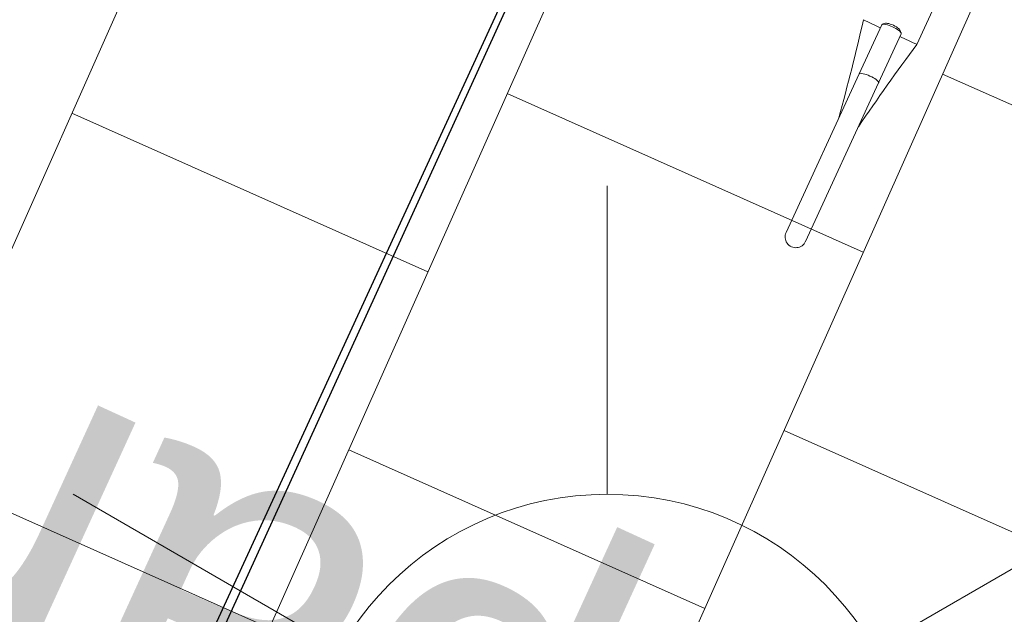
# Model space of a CAD drawing. Header units: metres. Extents: x 134157 to 138734, y 451157 to 455772.
# Tile 864 of 1056: x 136721.112 to 136722.123, y 454288.936 to 454289.546. Entities that reach past the tile are written whole.
import ezdxf
from ezdxf import colors
from ezdxf.entities.mleader import LeaderData, LeaderLine
from ezdxf.math import Vec2, Vec3

# ---------------------------------------------------------------- set-up
doc = ezdxf.new("R2010")
doc.units = ezdxf.units.M
doc.layers.add('-DR-alg-hulplijnen', color=210, linetype='Continuous', plot=False)
doc.layers.add('-DR-alg-hulplijnen aandachtspunten', color=210, linetype='Continuous', plot=False)
doc.layers.add('-DR-alg-hulplijnen kantverharding asflast nieuwe fietsstraat', color=7, linetype='Continuous', true_color=0xff9429, plot=False)
doc.layers.add('-DR-bs-inr-lichtmast', color=253, linetype='Continuous', lineweight=13)
doc.layers.add('-DR-nw-vh-arc-tegels 300x300x45', color=253, linetype='Continuous', lineweight=9)
doc.layers.add('-DR-nw-gr-arc-gras', color=7, linetype='Continuous', true_color=0xb5d5a4)
for name, color, linetype in [('-DR-nw-inr-fietsparkeren Tulip Traverse', 2, 'Continuous'), ('-DR-nw-txt bovengrondse infra', 2, 'Continuous'), ('-DR-nw-vh-kantverharding', 3, 'Continuous'), ('VELOPA-FIG15', 1, 'Continuous'), ('VELOPA-FIG25', 1, 'Continuous')]:
    doc.layers.add(name, color=color, linetype=linetype)
doc.layers.add('-DR-nw-vh-arc-asfalt fietsstraat rood', color=7, linetype='Continuous', lineweight=9, true_color=0xdfbfc7)
doc.styles.add('18_200', font='romans', dxfattribs={"width": 0.8, "height": 0.36})
doc.styles.add('CE', font='txt', dxfattribs={"height": 1.8})
doc.styles.add('Drong', font='txt', dxfattribs={"height": 1.8})
pattern_1 = [(115.335625, (136419.71802, 453326.2367), (-0.223681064, -0.105903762), [0.06, -0.187485]), (205.335625, (136419.71802, 453326.2367), (0.105903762, -0.223681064), [0.06, -0.187485])]

# ---------------------------------------------------------------- blocks, each defined once
blk = doc.blocks.new('Tulip fietsenrek rail')
at = {"layer": '-DR-alg-hulplijnen'}
blk.add_lwpolyline([(3150, -1935), (3150, -10), (150, -10), (150, -1935)], close=True, dxfattribs=at)
blk = doc.blocks.new('Tulip Traverse voetplaat eenzijdig')
at = {"layer": '-DR-alg-hulplijnen', "ltscale": 30}
blk.add_lwpolyline([(3000, -1735), (3000, 190), (0, 190), (0, -1735)], close=True, dxfattribs=at)
at = {"layer": 'VELOPA-FIG15', "color": 252, "linetype": 'Continuous', "lineweight": 9, "flags": 128}
for points in [[(375, -390.9), (373, -391), (371.1, -391.1), (369.4, -391.3), (367.8, -391.6), (366.4, -391.9), (365.3, -392.3), (364.5, -392.8), (364.1, -393.2), (364, -393.6)], [(386, -393.6), (385.9, -393.2), (385.5, -392.8), (384.7, -392.3), (383.6, -391.9), (382.2, -391.6), (380.6, -391.3), (378.9, -391.1), (377, -391), (375, -390.9)]]:
    blk.add_lwpolyline(points, dxfattribs=at)
at = {"layer": 'VELOPA-FIG25', "color": 252, "linetype": 'Continuous', "lineweight": 9}
for p, q in [((405.2, -341.2), (405.2, -0.1)), ((364, -338.1), (364, -393.6)), ((366.8, -335.1), (364.3, -337.4)), ((385.7, -337.4), (383.2, -335.1)), ((386, -393.6), (386, -338.1)), ((364, -393.6), (364, -572.7)), ((386, -393.6), (386, -572.7))]:
    blk.add_line(p, q, dxfattribs=at)
at = {"layer": 'VELOPA-FIG25', "color": 252, "linetype": 'Continuous', "lineweight": 9, "flags": 128}
for points in [[(375, -335.4), (373, -335.4), (371.1, -335.6), (369.4, -335.8), (367.8, -336.1), (366.4, -336.4), (365.3, -336.8), (364.5, -337.2), (364.1, -337.7), (364, -338.1)], [(366.8, -335.1), (366.9, -335), (367.6, -334.6), (368.7, -334.3), (370, -334), (371.5, -333.8), (373.2, -333.6), (375, -333.6)], [(375, -333.6), (376.8, -333.6), (378.5, -333.8), (380, -334), (381.3, -334.3), (382.4, -334.6), (383.1, -335), (383.2, -335.1)], [(386, -338.1), (385.9, -337.7), (385.5, -337.2), (384.7, -336.8), (383.6, -336.4), (382.2, -336.1), (380.6, -335.8), (378.9, -335.6), (377, -335.4), (375, -335.4)]]:
    blk.add_lwpolyline(points, dxfattribs=at)
at = {"layer": 'VELOPA-FIG25', "color": 252, "linetype": 'Continuous', "lineweight": 9}
for centre, radius, start, end in [((-2308.5, -892.7), 2710, 9.5497, 11.7415), ((359.7, 230.5), 571.9, 268.5109, 270.4289), ((3112.6, -902.9), 2765.1, 168.2804, 170.4286), ((391, 146.7), 488.1, 269.4088, 271.6564), ((375, -572.7), 11, 179.0855, 0.9145)]:
    blk.add_arc(centre, radius, start, end, dxfattribs=at)
blk = doc.blocks.new('LICHTMAST')
at = {"ltscale": 0.1}
for p, q in [((0, 0.12656), (0, 0.25313)), ((-0.10961, 0.06328), (-0.21921, 0.12656)), ((0.10961, 0.06328), (0.21921, 0.12656))]:
    blk.add_line(p, q, dxfattribs=at)
blk.add_circle((0, 0), 0.12656, dxfattribs=at)
at = {"style": '18_200', "width": 0.8}
blk.add_attdef('HOOGTE', (0.24669, 0.24236), '', height=0.25, dxfattribs=at)

msp = doc.modelspace()

# ---------------------------------------------------------------- hatches: boundary and pattern name
at = {"layer": '-DR-nw-gr-arc-gras', "transparency": 33554687}
h = msp.add_hatch(dxfattribs=at)
h.set_pattern_fill('AGR-BOLLEN', color=256, scale=0.1, pattern_type=2)
h.set_pattern_definition(pattern_1)
edge = h.paths.add_edge_path()
edge.add_arc((-7000776.8095, 3043164.5676), 7592527.9974, 340.05675056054, 340.05722562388)
edge.add_line((136455.7816, 453494.2543), (136455.1236, 453494.4934))
edge.add_arc((380495.2224, 364992.5484), 259592.3036, 160.066656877, 160.080445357)
edge.add_line((136433.8323, 453435.7615), (136433.8135, 453435.7683))
edge.add_line((136433.8135, 453435.7683), (136432.1795, 453431.2551))
edge.add_line((136432.1795, 453431.2551), (136432.1983, 453431.2483))
edge.add_line((136432.1983, 453431.2483), (136431.6776, 453429.8696))
edge.add_line((136431.6776, 453429.8696), (136432.3364, 453429.6312))
edge.add_line((136432.3364, 453429.6312), (136434.3093, 453435.0766))
h = msp.add_hatch(dxfattribs=at)
h.set_pattern_fill('AGR-BOLLEN', color=256, scale=0.1, pattern_type=2)
h.set_pattern_definition(pattern_1)
edge = h.paths.add_edge_path()
edge.add_line((136644.2753, 454017.4218), (136643.9351, 454016.4815))
edge.add_line((136643.9351, 454016.4815), (136643.8839, 454016.3403))
edge.add_line((136643.8839, 454016.3403), (136644.5422, 454016.1017))
edge.add_arc((1711333.9831, -116117.4265), 1674723.5818, 160.0956720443, 160.0966573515, ccw=False)
edge.add_line((136654.3469, 454043.1813), (136653.6889, 454043.4199))
edge.add_line((136653.6889, 454043.4199), (136653.6378, 454043.279))
edge.add_line((136653.6378, 454043.279), (136653.2975, 454042.3387))
edge.add_line((136653.2975, 454042.3387), (136644.2753, 454017.4218))
at = {"layer": '-DR-nw-vh-arc-asfalt fietsstraat rood', "transparency": 33554687}
h = msp.add_hatch(color=256, dxfattribs=at)
h.dxf.hatch_style = 1
edge = h.paths.add_edge_path()
edge.add_line((136621.1192, 453955.2347), (136699.2196, 454170.9218))
edge.add_arc((132463.7409, 455704.591), 4504.6, 340.0946501, 342.4755034)
edge.add_line((136759.2747, 454348.195), (136783.3161, 454424.3311))
edge.add_line((136783.3161, 454424.3311), (136779.3111, 454425.5958))
edge.add_line((136779.3111, 454425.5958), (136755.2697, 454349.4597))
edge.add_arc((132463.7409, 455704.591), 4500.4, 340.0946501, 342.4755034, ccw=False)
edge.add_line((136695.2705, 454172.3518), (136617.1701, 453956.6646))
edge.add_line((136617.1701, 453956.6646), (136621.1192, 453955.2347))
at = {"layer": '-DR-nw-vh-arc-tegels 300x300x45'}
h = msp.add_hatch(dxfattribs=at)
h.set_pattern_fill('AVH-TEGEL_200X200_HALFST', color=256, scale=2, angle=156, pattern_type=2)
h.set_pattern_definition([(156, (1.8467, -0.8534), (-0.44676551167, -0.0200144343), [0.4, -0.4]), (246, (1.8467, -0.8534), (0.36541818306, -0.16269465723), [])])
h.paths.add_polyline_path([(136726.7316, 454285.8039), (136727.3642, 454287.6261), (136719.1921, 454291.3711), (136718.3969, 454289.6309)])

# ---------------------------------------------------------------- linework, layer by layer
at = {"layer": '-DR-alg-hulplijnen kantverharding asflast nieuwe fietsstraat'}
for points in [[(136782.1872, 454454.7184), (136782.7811, 454444.4883, -0.091214), (136782.1102, 454439.1022), (136779.3722, 454430.4312, 0.080612), (136779.1407, 454428.8462), (136779.1651, 454427.3139, -0.080612), (136778.9337, 454425.7289), (136779.3111, 454425.5958), (136755.2697, 454349.4597, -0.010389), (136695.2705, 454172.3518), (136617.1701, 453956.6646), (136616.794, 453956.8008, -0.016644), (136615.5575, 453953.7113), (136612.5988, 453946.9774)], [(136782.1872, 454454.7184), (136782.7811, 454444.4883, -0.091214), (136782.1102, 454439.1022), (136779.3722, 454430.4312, 0.080612), (136779.1407, 454428.8462), (136779.1651, 454427.3139, -0.080612), (136778.9337, 454425.7289), (136779.3111, 454425.5958), (136755.2697, 454349.4597, -0.010389), (136695.2705, 454172.3518), (136617.1701, 453956.6646), (136616.794, 453956.8008, -0.016644), (136615.5575, 453953.7113), (136612.5988, 453946.9774)], [(136795.3186, 454446.8928, -0.11334), (136791.4409, 454440.3456), (136791.3771, 454440.2781, 0.112567), (136788.0051, 454434.5238), (136786.0473, 454428.3234, -0.080612), (136785.3265, 454426.8929), (136784.4184, 454425.6411, 0.080611), (136783.6976, 454424.2106), (136783.3161, 454424.3311), (136759.2747, 454348.195, -0.010389), (136699.2196, 454170.9218), (136621.1192, 453955.2347), (136621.4953, 453955.0985, 0.016644), (136620.467, 453951.9335), (136618.8898, 453946.4661, -0.016644)], [(136795.3186, 454446.8928, -0.11334), (136791.4409, 454440.3456), (136791.3771, 454440.2781, 0.112567), (136788.0051, 454434.5238), (136786.0473, 454428.3234, -0.080612), (136785.3265, 454426.8929), (136784.4184, 454425.6411, 0.080611), (136783.6976, 454424.2106), (136783.3161, 454424.3311), (136759.2747, 454348.195, -0.010389), (136699.2196, 454170.9218), (136621.1192, 453955.2347), (136621.4953, 453955.0985, 0.016644), (136620.467, 453951.9335), (136618.8898, 453946.4661, -0.016644)]]:
    msp.add_lwpolyline(points, format="xyb", dxfattribs=at)
at = {"layer": '-DR-nw-vh-kantverharding'}
for points in [[(136616.794, 453956.8008), (136617.1701, 453956.6646), (136695.2705, 454172.3518, 0.010389), (136755.2697, 454349.4597), (136779.3111, 454425.5958)], [(136783.8944, 454424.7311, 0.447201), (136784.2009, 454424.0517), (136785.5094, 454423.6385, -0.414203), (136785.7051, 454423.262), (136774.1273, 454386.5966, -0.414214), (136773.7509, 454386.4009), (136772.4159, 454386.8225, 0.414214), (136771.7885, 454386.4962), (136771.2164, 454384.6844, 0.414214), (136771.5427, 454384.0571), (136772.8777, 454383.6355, -0.414214), (136773.0734, 454383.2591), (136764.8079, 454357.0831, -0.414214), (136764.4314, 454356.8873), (136763.0964, 454357.3089, 0.414214), (136762.4691, 454356.9827), (136759.6562, 454348.0746, -0.010389), (136699.5957, 454170.7856), (136621.4953, 453955.0985, 0.016644), (136620.467, 453951.9335), (136618.8898, 453946.4661, -0.016644)], [(136621.4953, 453955.0985), (136621.1192, 453955.2347), (136699.2196, 454170.9218, 0.010389), (136759.2747, 454348.195), (136783.3161, 454424.3311)]]:
    msp.add_lwpolyline(points, format="xyb", dxfattribs=at)

# ---------------------------------------------------------------- block references
at = {"layer": '-DR-bs-inr-lichtmast', "xscale": 2.5, "yscale": 2.5}
msp.add_blockref('LICHTMAST', (136721.7153, 454288.7429), dxfattribs=at)
at = {"layer": '-DR-nw-inr-fietsparkeren Tulip Traverse'}
for name, p, xscale, yscale, zscale, rotation in [('Tulip fietsenrek rail', (136719.0297, 454291.4873), 0.0009999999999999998, 0.0009999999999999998, 0.0009999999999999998, 335.4783554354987), ('Tulip Traverse voetplaat eenzijdig', (136721.8081, 454290.0003), 0.001, 0.001, 0.001, 335.2641229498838)]:
    msp.add_blockref(name, p, dxfattribs=dict(at, xscale=xscale, yscale=yscale, zscale=zscale, rotation=rotation))

# ---------------------------------------------------------------- texts
at = {"layer": '-DR-nw-txt bovengrondse infra', "insert": (136722.5467, 454288.1338), "char_height": 0.36, "attachment_point": 1, "rotation": 155.3717, "style": 'Drong'}
msp.add_mtext_dynamic_manual_height_columns('Fietsparkeren', width=2.133583, gutter_width=1.8, heights=[0], dxfattribs=at)

# ---------------------------------------------------------------- leaders
at = {"layer": '-DR-alg-hulplijnen aandachtspunten'}
ml = msp.add_multileader_mtext('Standard', dxfattribs=at)
ml.set_content('Groenvakken sluiten aan op inrit voertuigen. \\P- voorstel om bandenlangs langs rijweg 12x25 te maken en stellen in beton ', color=7, style='CE')
ml.set_leader_properties(color=256, linetype='ByLayer', lineweight=-1)
ml.build(insert=Vec2(0, 0))
ml.multileader.update_dxf_attribs({"text_left_attachment_type": 5, "text_right_attachment_type": 5, "dogleg_length": 70.9046, "arrow_head_size": 0.5, "scale": 0.2})
ctx = ml.context
ctx.base_point, ctx.scale, ctx.char_height, ctx.arrow_head_size, ctx.landing_gap_size, ctx.plane_origin, ctx.plane_x_axis, ctx.plane_y_axis = Vec3(136684.8506, 454250.206), 0.2, 0.8, 0.5, 0.04, Vec3(136721.7469, 454285.6359), Vec3(0.33651, 0.94168), Vec3(-0.94168, 0.33651)
ctx.left_attachment, ctx.right_attachment = 5, 5
notes = []
notes.append((ctx, [(1, (1, 1, 0), (136697.6646, 454286.0644), (-0.33651, -0.94168), 0.8587, [(0, [(136722.4116, 454290.047)], 0, [])])]))
ctx.mtext.insert, ctx.mtext.text_direction, ctx.mtext.rotation, ctx.mtext.flow_direction = Vec3(136682.6046, 454251.0511), Vec3(0.33651, 0.94168), 1.227588, 5
for ctx, leaders in notes:
    for number, flags, end, landing, length, lines in leaders:
        leader = LeaderData()
        leader.index, (leader.has_last_leader_line, leader.has_dogleg_vector, leader.attachment_direction) = number, flags
        leader.last_leader_point, leader.dogleg_vector, leader.dogleg_length = Vec3(end), Vec3(landing), length
        for number, points, colour, breaks in lines:
            line = LeaderLine()
            line.index, line.vertices, line.color, line.breaks = number, Vec3.list(points), colors.encode_raw_color(colour), breaks
            leader.lines.append(line)
        ctx.leaders.append(leader)

doc.saveas('drawing.dxf')
